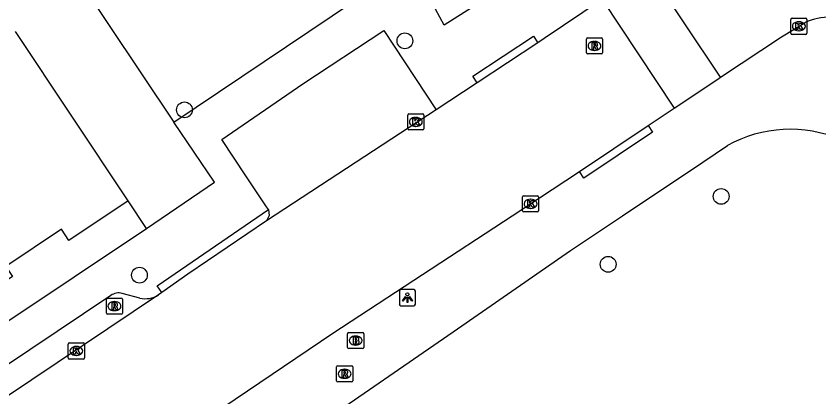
# Model space of a CAD drawing. Extents: x 161087 to 161922, y 382574 to 383873.
# Drawn here: x 161691.15 to 161740.93, y 382685.44 to 382709.04 of the extents above; entities that cross this region are included whole.
import ezdxf

# ---------------------------------------------------------------- set-up
doc = ezdxf.new("R2010")
doc.units = 0
for name, color, linetype in [('IMGEO_Boom', 7, 'Continuous'), ('IMGEO_Brandkraan', 7, 'Continuous'), ('IMGEO_Kolk', 7, 'Continuous'), ('IMGEO_Lichtpunt', 7, 'Continuous'), ('IMGEO_Pand', 7, 'Continuous'), ('IMGEO_Rijbaan_lokaal_open', 7, 'Continuous'), ('IMGEO_Rioolput', 7, 'Continuous'), ('IMGEO_Voetpad_open', 7, 'Continuous')]:
    doc.layers.add(name, color=color, linetype=linetype)

msp = doc.modelspace()

# ---------------------------------------------------------------- linework, layer by layer
at = {"layer": 'IMGEO_Boom'}
for centre in [(161715.261, 382707.502), (161701.591, 382703.225), (161734.872, 382697.865), (161727.864, 382693.661), (161698.799, 382692.988)]:
    msp.add_circle(centre, 0.489, dxfattribs=at)
at = {"layer": 'IMGEO_Brandkraan'}
for p, q in [((161711.707, 382688.509), (161711.707, 382689.361)), ((161711.782, 382689.435), (161712.634, 382689.435)), ((161712.708, 382689.361), (161712.708, 382688.509)), ((161712.195, 382689.215), (161712.22, 382689.215)), ((161712.634, 382688.435), (161711.782, 382688.435)), ((161712.218, 382688.655), (161712.193, 382688.655))]:
    msp.add_line(p, q, dxfattribs=at)
for points in [[(161711.707, 382688.509), (161711.707, 382689.361)], [(161711.782, 382689.435), (161712.634, 382689.435)], [(161712.708, 382689.361), (161712.708, 382688.509)], [(161712.055, 382689.135), (161712.055, 382688.735), (161712.268, 382688.735)], [(161712.286, 382689.135), (161712.055, 382689.135)], [(161712.234, 382689.054), (161712.18, 382689.054), (161712.18, 382688.978)], [(161712.18, 382688.978), (161712.233, 382688.978)], [(161712.242, 382688.902), (161712.18, 382688.902), (161712.18, 382688.821)], [(161712.634, 382688.435), (161711.782, 382688.435)], [(161712.18, 382688.821), (161712.242, 382688.821)]]:
    msp.add_lwpolyline(points, dxfattribs=at)
for centre, radius, start, end in [((161711.784, 382689.359), 0.0765, 91.552, 178.448), ((161711.784, 382689.359), 0.0765, 91.552, 178.448), ((161712.632, 382689.359), 0.0765, 1.552, 88.448), ((161712.632, 382689.359), 0.0765, 1.552, 88.448), ((161712.235, 382689.016), 0.0379, 267.8285, 90.9355), ((161712.243, 382688.861), 0.0404, 269.8759, 90.5077), ((161712.29, 382688.99), 0.145, 59.4692, 91.5367), ((161712.315, 382689.037), 0.0922, 285.5137, 58.1501), ((161712.32, 382688.845), 0.105, 301.3115, 78.989), ((161711.784, 382688.511), 0.0765, 181.552, 268.448), ((161711.784, 382688.511), 0.0765, 181.552, 268.448), ((161712.274, 382688.986), 0.251, 268.6676, 293.5347), ((161712.632, 382688.511), 0.0765, 271.552, 358.448), ((161712.632, 382688.511), 0.0765, 271.552, 358.448)]:
    msp.add_arc(centre, radius, start, end, dxfattribs=at)
for centre, major_axis, ratio, start_param, end_param in [((161712.194, 382688.935), (-0.387, 0.002), 0.722429, 4.712389, 7.853982), ((161712.219, 382688.935), (-0.39, 0.002), 0.717154, 1.570796, 4.712389)]:
    msp.add_ellipse(centre, major_axis=major_axis, ratio=ratio, start_param=start_param, end_param=end_param, dxfattribs=at)
at = {"layer": 'IMGEO_Kolk'}
for p, q in [((161739.189, 382707.978), (161739.189, 382708.83)), ((161739.264, 382708.904), (161740.116, 382708.904)), ((161740.19, 382708.83), (161740.19, 382707.978)), ((161739.677, 382708.684), (161739.702, 382708.684)), ((161740.116, 382707.904), (161739.264, 382707.904)), ((161739.7, 382708.124), (161739.675, 382708.124)), ((161715.436, 382702.055), (161715.436, 382702.907)), ((161715.511, 382702.981), (161716.363, 382702.981)), ((161716.437, 382702.907), (161716.437, 382702.055)), ((161715.924, 382702.761), (161715.949, 382702.761)), ((161716.363, 382701.981), (161715.511, 382701.981)), ((161715.947, 382702.201), (161715.922, 382702.201)), ((161722.553, 382696.979), (161722.553, 382697.831)), ((161722.628, 382697.905), (161723.48, 382697.905)), ((161723.554, 382697.831), (161723.554, 382696.979)), ((161723.041, 382697.685), (161723.066, 382697.685)), ((161723.48, 382696.905), (161722.628, 382696.905)), ((161723.064, 382697.125), (161723.039, 382697.125)), ((161694.386, 382687.865), (161694.386, 382688.717)), ((161694.461, 382688.791), (161695.313, 382688.791)), ((161694.874, 382688.571), (161694.899, 382688.571)), ((161695.387, 382688.717), (161695.387, 382687.865)), ((161694.897, 382688.011), (161694.872, 382688.011)), ((161695.313, 382687.791), (161694.461, 382687.791))]:
    msp.add_line(p, q, dxfattribs=at)
for points in [[(161739.189, 382707.978), (161739.189, 382708.83)], [(161739.264, 382708.904), (161740.116, 382708.904)], [(161740.19, 382708.83), (161740.19, 382707.978)], [(161739.51, 382708.604), (161739.633, 382708.604), (161739.633, 382708.453), (161739.763, 382708.604), (161739.927, 382708.604), (161739.781, 382708.453), (161739.934, 382708.204), (161739.782, 382708.204), (161739.697, 382708.368), (161739.633, 382708.301), (161739.633, 382708.204), (161739.51, 382708.204), (161739.51, 382708.604)], [(161740.116, 382707.904), (161739.264, 382707.904)], [(161715.436, 382702.055), (161715.436, 382702.907)], [(161715.511, 382702.981), (161716.363, 382702.981)], [(161716.437, 382702.907), (161716.437, 382702.055)], [(161715.757, 382702.681), (161715.88, 382702.681), (161715.88, 382702.53), (161716.01, 382702.681), (161716.174, 382702.681), (161716.028, 382702.53), (161716.181, 382702.281), (161716.029, 382702.281), (161715.944, 382702.445), (161715.88, 382702.378), (161715.88, 382702.281), (161715.757, 382702.281), (161715.757, 382702.681)], [(161716.363, 382701.981), (161715.511, 382701.981)], [(161722.553, 382696.979), (161722.553, 382697.831)], [(161722.628, 382697.905), (161723.48, 382697.905)], [(161723.554, 382697.831), (161723.554, 382696.979)], [(161722.874, 382697.605), (161722.997, 382697.605), (161722.997, 382697.454), (161723.127, 382697.605), (161723.291, 382697.605), (161723.145, 382697.454), (161723.298, 382697.205), (161723.146, 382697.205), (161723.061, 382697.369), (161722.997, 382697.302), (161722.997, 382697.205), (161722.874, 382697.205), (161722.874, 382697.605)], [(161723.48, 382696.905), (161722.628, 382696.905)], [(161694.386, 382687.865), (161694.386, 382688.717)], [(161694.461, 382688.791), (161695.313, 382688.791)], [(161694.707, 382688.491), (161694.83, 382688.491), (161694.83, 382688.34), (161694.96, 382688.491), (161695.124, 382688.491), (161694.978, 382688.34), (161695.131, 382688.091), (161694.979, 382688.091), (161694.894, 382688.255), (161694.83, 382688.188), (161694.83, 382688.091), (161694.707, 382688.091), (161694.707, 382688.491)], [(161695.387, 382688.717), (161695.387, 382687.865)], [(161695.313, 382687.791), (161694.461, 382687.791)]]:
    msp.add_lwpolyline(points, dxfattribs=at)
for centre, start, end in [((161739.266, 382708.828), 91.552, 178.448), ((161739.266, 382708.828), 91.552, 178.448), ((161740.114, 382708.828), 1.552, 88.448), ((161740.114, 382708.828), 1.552, 88.448), ((161739.266, 382707.98), 181.552, 268.448), ((161739.266, 382707.98), 181.552, 268.448), ((161740.114, 382707.98), 271.552, 358.448), ((161740.114, 382707.98), 271.552, 358.448), ((161715.513, 382702.905), 91.552, 178.448), ((161715.513, 382702.905), 91.552, 178.448), ((161716.361, 382702.905), 1.552, 88.448), ((161716.361, 382702.905), 1.552, 88.448), ((161715.513, 382702.057), 181.552, 268.448), ((161715.513, 382702.057), 181.552, 268.448), ((161716.361, 382702.057), 271.552, 358.448), ((161716.361, 382702.057), 271.552, 358.448), ((161722.63, 382697.829), 91.552, 178.448), ((161722.63, 382697.829), 91.552, 178.448), ((161723.478, 382697.829), 1.552, 88.448), ((161723.478, 382697.829), 1.552, 88.448), ((161722.63, 382696.981), 181.552, 268.448), ((161722.63, 382696.981), 181.552, 268.448), ((161723.478, 382696.981), 271.552, 358.448), ((161723.478, 382696.981), 271.552, 358.448), ((161694.463, 382688.715), 91.552, 178.448), ((161694.463, 382688.715), 91.552, 178.448), ((161695.311, 382688.715), 1.552, 88.448), ((161695.311, 382688.715), 1.552, 88.448), ((161694.463, 382687.867), 181.552, 268.448), ((161694.463, 382687.867), 181.552, 268.448), ((161695.311, 382687.867), 271.552, 358.448), ((161695.311, 382687.867), 271.552, 358.448)]:
    msp.add_arc(centre, 0.0765, start, end, dxfattribs=at)
for centre, major_axis, ratio, start_param, end_param in [((161739.676, 382708.404), (-0.387, 0.002), 0.722429, 4.712389, 7.853982), ((161739.701, 382708.404), (-0.39, 0.002), 0.717154, 1.570796, 4.712389), ((161715.923, 382702.481), (-0.387, 0.002), 0.722429, 4.712389, 7.853982), ((161715.948, 382702.481), (-0.39, 0.002), 0.717154, 1.570796, 4.712389), ((161723.04, 382697.405), (-0.387, 0.002), 0.722429, 4.712389, 7.853982), ((161723.065, 382697.405), (-0.39, 0.002), 0.717154, 1.570796, 4.712389), ((161694.873, 382688.291), (-0.387, 0.002), 0.722429, 4.712389, 7.853982), ((161694.898, 382688.291), (-0.39, 0.002), 0.717154, 1.570796, 4.712389)]:
    msp.add_ellipse(centre, major_axis=major_axis, ratio=ratio, start_param=start_param, end_param=end_param, dxfattribs=at)
at = {"layer": 'IMGEO_Lichtpunt'}
for p, q in [((161714.916, 382691.997), (161714.916, 382691.19)), ((161714.916, 382691.997), (161714.916, 382691.19)), ((161715.818, 382692.092), (161715.01, 382692.092)), ((161715.818, 382692.092), (161715.01, 382692.092)), ((161715.912, 382691.19), (161715.912, 382691.997)), ((161715.912, 382691.19), (161715.912, 382691.997)), ((161715.01, 382691.096), (161715.818, 382691.096)), ((161715.01, 382691.096), (161715.818, 382691.096))]:
    msp.add_line(p, q, dxfattribs=at)
for points in [[(161715.29, 382691.661), (161715.329, 382691.633), (161715.141, 382691.371), (161715.103, 382691.398), (161715.29, 382691.661)], [(161715.392, 382691.613), (161715.439, 382691.613), (161715.439, 382691.291), (161715.392, 382691.291), (161715.392, 382691.613)], [(161715.502, 382691.633), (161715.54, 382691.66), (161715.727, 382691.398), (161715.688, 382691.37), (161715.502, 382691.633)]]:
    msp.add_lwpolyline(points, dxfattribs=at)
msp.add_circle((161715.415, 382691.795), 0.0994, dxfattribs=at)
for centre, start, end in [((161715.01, 382691.997), 90, 180), ((161715.01, 382691.997), 90, 180), ((161715.818, 382691.997), 0, 90), ((161715.818, 382691.997), 0, 90), ((161715.01, 382691.19), 180, 270), ((161715.01, 382691.19), 180, 270), ((161715.818, 382691.19), 270, 0), ((161715.818, 382691.19), 270, 360)]:
    msp.add_arc(centre, 0.0946, start, end, dxfattribs=at)
at = {"layer": 'IMGEO_Pand'}
for points in [[(161698.104, 382697.591), (161691.115, 382708.074)], [(161698.104, 382697.591), (161694.427, 382695.14), (161693.965, 382695.834), (161690.512, 382693.533), (161690.937, 382692.895), (161683.888, 382688.196), (161683.465, 382688.829), (161680.008, 382686.525), (161680.47, 382685.832), (161673.485, 382681.175)]]:
    msp.add_lwpolyline(points, dxfattribs=at)
at = {"layer": 'IMGEO_Rijbaan_lokaal_open'}
for points in [[(161682.663, 382729.735), (161700.929, 382702.454)], [(161734.831, 382705.246), (161730.322, 382711.996)], [(161727.49, 382710.077), (161723.893, 382707.64), (161723.499, 382707.38)], [(161727.49, 382710.077), (161731.947, 382703.33)], [(161734.831, 382705.246), (161738.609, 382707.751), (161740.078, 382708.641)], [(161723.499, 382707.38), (161719.738, 382704.906)], [(161719.738, 382704.906), (161717.203, 382703.237)], [(161731.947, 382703.33), (161734.718, 382705.171), (161734.831, 382705.246)], [(161730.343, 382702.265), (161731.947, 382703.33)], [(161717.203, 382703.237), (161706.678, 382696.36)], [(161699.247, 382695.877), (161703.457, 382698.746), (161700.929, 382702.454)], [(161726.08, 382699.414), (161730.343, 382702.265)], [(161688.094, 382674.073), (161693.868, 382677.944), (161698.929, 382681.367), (161703.962, 382684.791), (161710.791, 382689.395), (161721.919, 382696.655), (161726.08, 382699.414)], [(161699.247, 382695.877), (161698.104, 382697.591)], [(161706.678, 382696.36), (161701.807, 382693.056), (161700.182, 382691.91)], [(161700.182, 382691.91), (161699.988, 382691.772)], [(161699.988, 382691.772), (161660.57, 382665.356)]]:
    msp.add_lwpolyline(points, dxfattribs=at)
msp.add_arc((161741.717, 382704.742), 4.229, 90.8379, 112.8002, dxfattribs=at)
at = {"layer": 'IMGEO_Rioolput'}
for p, q in [((161726.517, 382706.762), (161726.517, 382707.614)), ((161726.592, 382707.688), (161727.444, 382707.688)), ((161727.005, 382707.468), (161727.03, 382707.468)), ((161727.518, 382707.614), (161727.518, 382706.762)), ((161727.028, 382706.908), (161727.003, 382706.908)), ((161727.444, 382706.688), (161726.592, 382706.688)), ((161696.749, 382690.641), (161696.749, 382691.493)), ((161696.824, 382691.567), (161697.676, 382691.567)), ((161697.75, 382691.493), (161697.75, 382690.641)), ((161697.237, 382691.347), (161697.262, 382691.347)), ((161697.676, 382690.567), (161696.824, 382690.567)), ((161697.26, 382690.787), (161697.235, 382690.787)), ((161711.098, 382687.376), (161711.95, 382687.376)), ((161711.023, 382686.45), (161711.023, 382687.302)), ((161711.511, 382687.156), (161711.536, 382687.156)), ((161712.024, 382687.302), (161712.024, 382686.45)), ((161711.95, 382686.376), (161711.098, 382686.376)), ((161711.534, 382686.596), (161711.509, 382686.596))]:
    msp.add_line(p, q, dxfattribs=at)
for points in [[(161726.517, 382706.762), (161726.517, 382707.614)], [(161726.592, 382707.688), (161727.444, 382707.688)], [(161727.106, 382707.386), (161726.854, 382707.388), (161726.854, 382706.988)], [(161727.032, 382707.307), (161726.978, 382707.307), (161726.978, 382707.226)], [(161727.518, 382707.614), (161727.518, 382706.762)], [(161726.854, 382706.988), (161726.978, 382706.988), (161726.978, 382707.15), (161726.989, 382707.15)], [(161726.978, 382707.226), (161727.03, 382707.226)], [(161727.036, 382707.121), (161727.107, 382706.988), (161727.247, 382706.988), (161727.182, 382707.114)], [(161727.444, 382706.688), (161726.592, 382706.688)], [(161696.749, 382690.641), (161696.749, 382691.493)], [(161696.824, 382691.567), (161697.676, 382691.567)], [(161697.75, 382691.493), (161697.75, 382690.641)], [(161697.338, 382691.265), (161697.086, 382691.267), (161697.086, 382690.867)], [(161697.086, 382690.867), (161697.21, 382690.867), (161697.21, 382691.029), (161697.221, 382691.029)], [(161697.264, 382691.186), (161697.21, 382691.186), (161697.21, 382691.105)], [(161697.21, 382691.105), (161697.262, 382691.105)], [(161697.268, 382691), (161697.339, 382690.867), (161697.479, 382690.867), (161697.414, 382690.993)], [(161697.676, 382690.567), (161696.824, 382690.567)], [(161711.098, 382687.376), (161711.95, 382687.376)], [(161711.023, 382686.45), (161711.023, 382687.302)], [(161711.612, 382687.074), (161711.36, 382687.076), (161711.36, 382686.676)], [(161711.538, 382686.995), (161711.484, 382686.995), (161711.484, 382686.914)], [(161711.484, 382686.914), (161711.536, 382686.914)], [(161712.024, 382687.302), (161712.024, 382686.45)], [(161711.95, 382686.376), (161711.098, 382686.376)], [(161711.36, 382686.676), (161711.484, 382686.676), (161711.484, 382686.838), (161711.495, 382686.838)], [(161711.542, 382686.809), (161711.613, 382686.676), (161711.753, 382686.676), (161711.688, 382686.802)]]:
    msp.add_lwpolyline(points, dxfattribs=at)
for centre, radius, start, end in [((161726.594, 382707.612), 0.0765, 91.552, 178.448), ((161726.594, 382707.612), 0.0765, 91.552, 178.448), ((161727.038, 382707.211), 0.0964, 77.0061, 93.1865), ((161727.052, 382707.268), 0.0378, 276.6634, 79.6772), ((161727.105, 382707.276), 0.109, 350.3612, 89.416), ((161727.442, 382707.612), 0.0765, 1.552, 88.448), ((161727.442, 382707.612), 0.0765, 1.552, 88.448), ((161726.988, 382707.097), 0.0533, 26.0293, 88.6989), ((161727.014, 382707.415), 0.19, 274.7715, 282.9687), ((161727.103, 382707.276), 0.112, 277.5842, 350.9817), ((161727.087, 382707.061), 0.108, 29.5134, 73.7905), ((161726.594, 382706.764), 0.0765, 181.552, 268.448), ((161726.594, 382706.764), 0.0765, 181.552, 268.448), ((161727.442, 382706.764), 0.0765, 271.552, 358.448), ((161727.442, 382706.764), 0.0765, 271.552, 358.448), ((161696.826, 382691.491), 0.0765, 91.552, 178.448), ((161696.826, 382691.491), 0.0765, 91.552, 178.448), ((161697.674, 382691.491), 0.0765, 1.552, 88.448), ((161697.674, 382691.491), 0.0765, 1.552, 88.448), ((161697.22, 382690.976), 0.0533, 26.0293, 88.6989), ((161697.246, 382691.294), 0.19, 274.7715, 282.9687), ((161697.27, 382691.09), 0.0964, 77.0061, 93.1865), ((161697.284, 382691.147), 0.0378, 276.6634, 79.6772), ((161697.337, 382691.155), 0.109, 350.3612, 89.416), ((161697.335, 382691.155), 0.112, 277.5842, 350.9817), ((161697.319, 382690.94), 0.108, 29.5134, 73.7905), ((161696.826, 382690.643), 0.0765, 181.552, 268.448), ((161696.826, 382690.643), 0.0765, 181.552, 268.448), ((161697.674, 382690.643), 0.0765, 271.552, 358.448), ((161697.674, 382690.643), 0.0765, 271.552, 358.448), ((161711.1, 382687.3), 0.0765, 91.552, 178.448), ((161711.1, 382687.3), 0.0765, 91.552, 178.448), ((161711.948, 382687.3), 0.0765, 1.552, 88.448), ((161711.948, 382687.3), 0.0765, 1.552, 88.448), ((161711.52, 382687.103), 0.19, 274.7715, 282.9687), ((161711.544, 382686.899), 0.0964, 77.0061, 93.1865), ((161711.558, 382686.956), 0.0378, 276.6634, 79.6772), ((161711.611, 382686.964), 0.109, 350.3612, 89.416), ((161711.609, 382686.964), 0.112, 277.5842, 350.9817), ((161711.1, 382686.452), 0.0765, 181.552, 268.448), ((161711.1, 382686.452), 0.0765, 181.552, 268.448), ((161711.494, 382686.785), 0.0533, 26.0293, 88.6989), ((161711.593, 382686.749), 0.108, 29.5134, 73.7905), ((161711.948, 382686.452), 0.0765, 271.552, 358.448), ((161711.948, 382686.452), 0.0765, 271.552, 358.448)]:
    msp.add_arc(centre, radius, start, end, dxfattribs=at)
for centre, major_axis, ratio, start_param, end_param in [((161727.004, 382707.188), (-0.387, 0.002), 0.722429, 4.712389, 7.853982), ((161727.029, 382707.188), (-0.39, 0.002), 0.717154, 1.570796, 4.712389), ((161697.236, 382691.067), (-0.387, 0.002), 0.722429, 4.712389, 7.853982), ((161697.261, 382691.067), (-0.39, 0.002), 0.717154, 1.570796, 4.712389), ((161711.51, 382686.876), (-0.387, 0.002), 0.722429, 4.712389, 7.853982), ((161711.535, 382686.876), (-0.39, 0.002), 0.717154, 1.570796, 4.712389)]:
    msp.add_ellipse(centre, major_axis=major_axis, ratio=ratio, start_param=start_param, end_param=end_param, dxfattribs=at)
at = {"layer": 'IMGEO_Voetpad_open'}
for points in [[(161700.929, 382702.454), (161713.52, 382710.932)], [(161721.016, 382710.607), (161717.704, 382708.463), (161716.628, 382710.484)], [(161706.795, 382697.045), (161706.688, 382697.209), (161705.397, 382699.138), (161703.907, 382701.396), (161708.93, 382704.83), (161713.951, 382708.143), (161717.203, 382703.237)], [(161719.738, 382704.906), (161719.465, 382705.324), (161723.226, 382707.798), (161723.499, 382707.38)], [(161730.343, 382702.265), (161730.62, 382701.85), (161726.357, 382698.999), (161726.08, 382699.414)], [(161664.134, 382653.175), (161671.236, 382657.915), (161671.581, 382658.146), (161674.931, 382660.382), (161676.16, 382661.202), (161678.967, 382663.076), (161679.878, 382663.684), (161684.546, 382666.8), (161685.571, 382667.484), (161692.19, 382671.902), (161699.806, 382676.99), (161701.029, 382677.802), (161701.091, 382677.661), (161718.244, 382689.485), (161725.531, 382694.508), (161727.938, 382696.115), (161728.763, 382696.666), (161731.689, 382698.619), (161732.962, 382699.466), (161735.255, 382701.021)], [(161700.182, 382691.91), (161699.902, 382692.324), (161706.795, 382697.045)], [(161706.795, 382697.045), (161706.841, 382696.685), (161706.678, 382696.36)], [(161649.374, 382662.6), (161650.008, 382663.023), (161699.247, 382695.877)], [(161698.824, 382691.566), (161697.729, 382691.856)], [(161697.021, 382691.73), (161661.905, 382668.197)]]:
    msp.add_lwpolyline(points, dxfattribs=at)
for centre, radius, start, end in [((161739.14, 382694.004), 8.021, 66.9607, 118.9724), ((161697.511, 382691.029), 0.855, 75.2329, 124.9493), ((161699.165, 382693.033), 1.506, 256.9263, 303.1458)]:
    msp.add_arc(centre, radius, start, end, dxfattribs=at)

doc.saveas('drawing.dxf')
